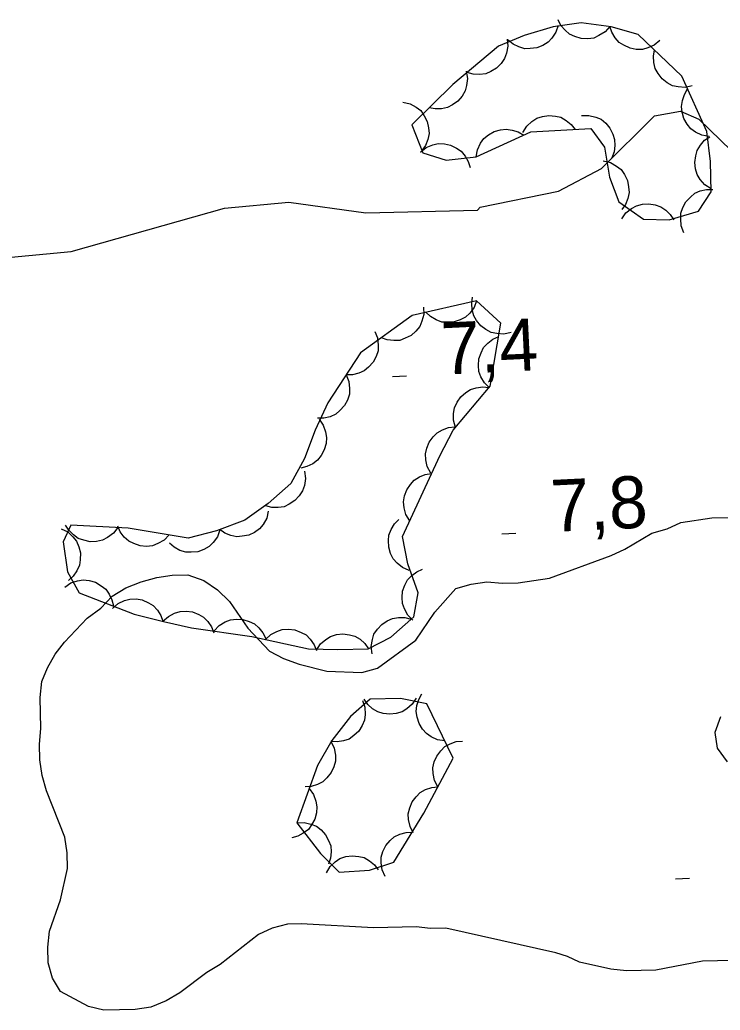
# Model space of a CAD drawing. Extents: x 336540 to 340074, y 5572036 to 5573747.
# Drawn here: x 337232.3 to 337272.7, y 5573183.8 to 5573240.9 of the extents above; entities that cross this region are included whole.
import ezdxf

# ---------------------------------------------------------------- set-up
doc = ezdxf.new("R2010")
doc.units = 0
for name, color, linetype in [('Niveau 2', 7, 'Continuous'), ('Niveau 3', 7, 'Continuous'), ('Niveau 44', 7, 'Continuous')]:
    doc.layers.add(name, color=color, linetype=linetype)

msp = doc.modelspace()

# ---------------------------------------------------------------- linework, layer by layer
at = {"layer": 'Niveau 2'}
for points in [[(337231.4, 5573227.17), (337235.27, 5573227.53), (337244.1, 5573230.04), (337247.82, 5573230.39), (337252.25, 5573229.76), (337258.68, 5573229.93), (337258.85, 5573230.1), (337263.35, 5573231.02), (337265.83, 5573232.33), (337268.89, 5573235.36), (337270.39, 5573235.63), (337271.44, 5573235.16), (337273.94, 5573232.75)], [(337252.03, 5573203.26), (337252.93, 5573203.51), (337255.14, 5573205.13), (337256.23, 5573206.73), (337257.44, 5573208.11), (337258.33, 5573208.36), (337259.23, 5573208.49), (337260.13, 5573208.4), (337261.03, 5573208.42), (337262.83, 5573208.69), (337266.4, 5573210.01), (337267.18, 5573210.36), (337268.73, 5573211.3), (337269.63, 5573211.54), (337270.41, 5573211.9), (337272.2, 5573212.17), (337273.89, 5573212.2)], [(337274.24, 5573186.66), (337271.65, 5573186.6), (337268.96, 5573186.09), (337267.28, 5573186.05), (337266.37, 5573186.14), (337264.56, 5573186.55), (337263.88, 5573186.87), (337263.2, 5573187.08), (337256.86, 5573188.51), (337255.96, 5573188.49), (337255.17, 5573188.59), (337252.7, 5573188.53), (337248.53, 5573188.77), (337247.74, 5573188.75), (337246.85, 5573188.51), (337246.07, 5573188.15), (337243.86, 5573186.41), (337243.08, 5573185.95), (337241.53, 5573184.78), (337240.75, 5573184.32), (337239.86, 5573183.96), (337238.96, 5573183.82), (337237.16, 5573183.78), (337236.26, 5573183.99), (337234.66, 5573184.85), (337234.19, 5573185.63), (337233.95, 5573186.52), (337233.93, 5573187.42), (337234.02, 5573188.33), (337234.65, 5573190.14), (337235.06, 5573191.95), (337235.04, 5573192.85), (337234.91, 5573193.75), (337233.84, 5573196.43), (337233.59, 5573197.32), (337233.46, 5573198.22), (337233.44, 5573199.12), (337233.53, 5573200.02), (337233.49, 5573201.82), (337233.58, 5573202.73), (337233.9, 5573203.52), (337234.34, 5573204.32), (337234.88, 5573205.01), (337236.2, 5573206.39), (337236.98, 5573206.97), (337237.64, 5573207.66), (337238.42, 5573208.13), (337239.31, 5573208.49), (337240.2, 5573208.73), (337241.1, 5573208.87), (337242, 5573208.89), (337242.91, 5573208.57), (337243.71, 5573208.02), (337244.4, 5573207.36), (337245.45, 5573205.81), (337246.71, 5573204.49), (337247.51, 5573204.06), (337248.42, 5573203.74), (337250, 5573203.33), (337252.03, 5573203.26)], [(337272.69, 5573200.69), (337272.37, 5573199.79), (337272.5, 5573198.89), (337273.08, 5573198.11)]]:
    msp.add_lwpolyline(points, dxfattribs=at)
at = {"layer": 'Niveau 3'}
for p, q in [((337253.79, 5573220.33), (337254.59, 5573220.37)), ((337260.1, 5573211.26), (337260.9, 5573211.3)), ((337270.11, 5573191.36), (337270.91, 5573191.4))]:
    msp.add_line(p, q, dxfattribs=at)
at = {"layer": 'Niveau 44'}
for points in [[(337258.62, 5573233), (337261.77, 5573234.43), (337265.23, 5573234.63), (337266, 5573233.55), (337266.3, 5573231.82), (337266.84, 5573230.41), (337268.25, 5573229.4), (337269.74, 5573229.37), (337271.42, 5573229.87), (337272.15, 5573230.97), (337272.11, 5573232.73), (337271.91, 5573234.45), (337270.47, 5573237.65), (337267.95, 5573240.06), (337266.4, 5573240.5), (337264.66, 5573240.73), (337263.05, 5573240.5), (337261.37, 5573240), (337259.9, 5573239.38), (337257.26, 5573237.17), (337254.9, 5573234.85), (337255.53, 5573233.23), (337256.88, 5573232.81), (337258.62, 5573233)], [(337266.31, 5573240.51), (337266.04, 5573240.2), (337265.69, 5573239.99), (337265.39, 5573239.85), (337265.04, 5573239.81), (337264.67, 5573239.82), (337264.3, 5573239.94), (337264, 5573240.07), (337263.74, 5573240.3), (337263.5, 5573240.58), (337263.34, 5573240.9)], [(337263.33, 5573240.58), (337263.21, 5573240.19), (337262.98, 5573239.85), (337262.76, 5573239.61), (337262.46, 5573239.42), (337262.11, 5573239.29), (337261.73, 5573239.24), (337261.41, 5573239.23), (337261.07, 5573239.34), (337260.74, 5573239.5), (337260.46, 5573239.73)], [(337269.2, 5573239.7), (337268.88, 5573239.44), (337268.51, 5573239.28), (337268.19, 5573239.19), (337267.84, 5573239.19), (337267.48, 5573239.26), (337267.13, 5573239.43), (337266.85, 5573239.6), (337266.62, 5573239.86), (337266.43, 5573240.18), (337266.32, 5573240.52)], [(337260.39, 5573239.79), (337260.44, 5573239.38), (337260.36, 5573238.98), (337260.25, 5573238.67), (337260.05, 5573238.38), (337259.79, 5573238.12), (337259.46, 5573237.92), (337259.16, 5573237.79), (337258.81, 5573237.75), (337258.44, 5573237.77), (337258.09, 5573237.87)], [(337271.06, 5573237.09), (337270.65, 5573237), (337270.25, 5573237.03), (337269.92, 5573237.1), (337269.62, 5573237.27), (337269.33, 5573237.5), (337269.1, 5573237.81), (337268.93, 5573238.09), (337268.85, 5573238.43), (337268.83, 5573238.8), (337268.89, 5573239.16)], [(337258.04, 5573237.93), (337258.11, 5573237.52), (337258.06, 5573237.12), (337257.98, 5573236.8), (337257.8, 5573236.49), (337257.56, 5573236.21), (337257.25, 5573235.99), (337256.96, 5573235.84), (337256.62, 5573235.77), (337256.25, 5573235.76), (337255.9, 5573235.83)], [(337272.04, 5573234.17), (337271.62, 5573234.24), (337271.26, 5573234.42), (337270.99, 5573234.61), (337270.77, 5573234.88), (337270.59, 5573235.21), (337270.49, 5573235.58), (337270.44, 5573235.9), (337270.5, 5573236.25), (337270.62, 5573236.6), (337270.8, 5573236.91)], [(337254.39, 5573236.15), (337254.8, 5573236.06), (337255.15, 5573235.86), (337255.42, 5573235.66), (337255.62, 5573235.37), (337255.79, 5573235.04), (337255.86, 5573234.67), (337255.9, 5573234.34), (337255.82, 5573234), (337255.69, 5573233.65), (337255.48, 5573233.36)], [(337261.31, 5573234.4), (337261.53, 5573234.76), (337261.83, 5573235.04), (337262.1, 5573235.22), (337262.43, 5573235.33), (337262.8, 5573235.39), (337263.18, 5573235.34), (337263.5, 5573235.28), (337263.8, 5573235.1), (337264.09, 5573234.86), (337264.31, 5573234.58)], [(337264.69, 5573235.38), (337265.11, 5573235.39), (337265.5, 5573235.28), (337265.81, 5573235.16), (337266.08, 5573234.93), (337266.32, 5573234.65), (337266.48, 5573234.3), (337266.59, 5573234), (337266.61, 5573233.65), (337266.56, 5573233.28), (337266.43, 5573232.94)], [(337258.62, 5573233), (337258.69, 5573233.41), (337258.87, 5573233.78), (337259.06, 5573234.05), (337259.33, 5573234.27), (337259.65, 5573234.45), (337260.02, 5573234.55), (337260.34, 5573234.6), (337260.69, 5573234.54), (337261.04, 5573234.43), (337261.35, 5573234.24)], [(337272.15, 5573231.15), (337271.79, 5573231.38), (337271.53, 5573231.69), (337271.35, 5573231.97), (337271.26, 5573232.31), (337271.22, 5573232.67), (337271.27, 5573233.05), (337271.35, 5573233.37), (337271.54, 5573233.67), (337271.78, 5573233.95), (337272.08, 5573234.15)], [(337255.4, 5573233.27), (337255.73, 5573233.53), (337256.11, 5573233.68), (337256.43, 5573233.76), (337256.78, 5573233.75), (337257.14, 5573233.67), (337257.48, 5573233.49), (337257.75, 5573233.32), (337257.98, 5573233.04), (337258.16, 5573232.72), (337258.27, 5573232.38)], [(337265.94, 5573232.76), (337266.35, 5573232.67), (337266.7, 5573232.46), (337266.96, 5573232.26), (337267.17, 5573231.98), (337267.33, 5573231.64), (337267.4, 5573231.27), (337267.43, 5573230.94), (337267.36, 5573230.6), (337267.22, 5573230.25), (337267.01, 5573229.96)], [(337270.59, 5573228.62), (337270.43, 5573229.01), (337270.4, 5573229.42), (337270.41, 5573229.75), (337270.52, 5573230.08), (337270.7, 5573230.4), (337270.96, 5573230.68), (337271.21, 5573230.9), (337271.53, 5573231.03), (337271.89, 5573231.12), (337272.25, 5573231.12)], [(337267, 5573229.43), (337267.24, 5573229.77), (337267.56, 5573230.02), (337267.85, 5573230.18), (337268.19, 5573230.27), (337268.56, 5573230.29), (337268.93, 5573230.22), (337269.25, 5573230.12), (337269.54, 5573229.92), (337269.8, 5573229.67), (337270, 5573229.36)], [(337258.64, 5573224.69), (337254.92, 5573223.85), (337251.95, 5573221.69), (337250.06, 5573218.81), (337249.33, 5573217.24), (337248.71, 5573215.59), (337247.93, 5573214.16), (337246.63, 5573213), (337245.28, 5573212.05), (337243.64, 5573211.43), (337242.02, 5573211), (337238.56, 5573211.59), (337235.25, 5573211.75), (337234.8, 5573210.79), (337235.05, 5573209.06), (337235.74, 5573207.86), (337238.91, 5573206.63), (337240.6, 5573206.2), (337242.21, 5573205.84), (337245.69, 5573205.33), (337248.94, 5573204.63), (337250.64, 5573204.58), (337252.39, 5573204.63), (337253.7, 5573205.3), (337255.01, 5573206.47), (337255.27, 5573207.86), (337254.68, 5573209.52), (337254.36, 5573211.1), (337256.51, 5573215.76), (337257.28, 5573217.23), (337259.41, 5573219.77), (337260.04, 5573223.4), (337258.64, 5573224.69)], [(337258.64, 5573224.69), (337258.49, 5573224.3), (337258.24, 5573223.98), (337258, 5573223.75), (337257.69, 5573223.59), (337257.34, 5573223.48), (337256.95, 5573223.46), (337256.63, 5573223.47), (337256.3, 5573223.6), (337255.98, 5573223.78), (337255.71, 5573224.03)], [(337260.62, 5573222.87), (337260.21, 5573222.77), (337259.81, 5573222.8), (337259.48, 5573222.86), (337259.17, 5573223.03), (337258.88, 5573223.25), (337258.64, 5573223.56), (337258.47, 5573223.83), (337258.39, 5573224.17), (337258.36, 5573224.54), (337258.41, 5573224.9)], [(337255.58, 5573224.33), (337255.59, 5573223.91), (337255.49, 5573223.52), (337255.36, 5573223.21), (337255.14, 5573222.94), (337254.86, 5573222.7), (337254.52, 5573222.53), (337254.21, 5573222.41), (337253.86, 5573222.4), (337253.49, 5573222.44), (337253.15, 5573222.56)], [(337252.77, 5573222.93), (337252.93, 5573222.55), (337252.97, 5573222.14), (337252.96, 5573221.81), (337252.84, 5573221.48), (337252.67, 5573221.15), (337252.41, 5573220.87), (337252.16, 5573220.66), (337251.84, 5573220.52), (337251.48, 5573220.43), (337251.12, 5573220.42)], [(337259.39, 5573219.67), (337259.09, 5573219.96), (337258.89, 5573220.31), (337258.77, 5573220.62), (337258.74, 5573220.97), (337258.77, 5573221.34), (337258.9, 5573221.7), (337259.04, 5573222), (337259.28, 5573222.25), (337259.58, 5573222.48), (337259.91, 5573222.63)], [(337251.12, 5573220.42), (337251.28, 5573220.04), (337251.32, 5573219.63), (337251.31, 5573219.3), (337251.2, 5573218.97), (337251.02, 5573218.65), (337250.76, 5573218.36), (337250.52, 5573218.15), (337250.19, 5573218.01), (337249.83, 5573217.92), (337249.47, 5573217.92)], [(337257.42, 5573217.39), (337257.3, 5573217.8), (337257.31, 5573218.2), (337257.36, 5573218.53), (337257.51, 5573218.85), (337257.72, 5573219.15), (337258.01, 5573219.4), (337258.28, 5573219.58), (337258.62, 5573219.68), (337258.99, 5573219.73), (337259.34, 5573219.69)], [(337249.56, 5573217.86), (337249.8, 5573217.52), (337249.93, 5573217.13), (337249.99, 5573216.81), (337249.96, 5573216.46), (337249.86, 5573216.1), (337249.67, 5573215.77), (337249.47, 5573215.51), (337249.19, 5573215.3), (337248.86, 5573215.14), (337248.51, 5573215.05)], [(337255.99, 5573214.76), (337255.79, 5573215.13), (337255.71, 5573215.53), (337255.69, 5573215.86), (337255.77, 5573216.2), (337255.91, 5573216.54), (337256.14, 5573216.85), (337256.36, 5573217.08), (337256.67, 5573217.25), (337257.02, 5573217.38), (337257.38, 5573217.42)], [(337248.72, 5573214.86), (337248.77, 5573214.45), (337248.71, 5573214.05), (337248.61, 5573213.73), (337248.42, 5573213.44), (337248.16, 5573213.17), (337247.84, 5573212.96), (337247.55, 5573212.82), (337247.2, 5573212.77), (337246.83, 5573212.78), (337246.48, 5573212.86)], [(337254.78, 5573212.01), (337254.56, 5573212.37), (337254.46, 5573212.76), (337254.43, 5573213.09), (337254.49, 5573213.44), (337254.61, 5573213.79), (337254.83, 5573214.1), (337255.04, 5573214.35), (337255.34, 5573214.54), (337255.68, 5573214.68), (337256.04, 5573214.74)], [(337246.63, 5573212.56), (337246.54, 5573212.16), (337246.33, 5573211.8), (337246.13, 5573211.54), (337245.84, 5573211.34), (337245.51, 5573211.18), (337245.13, 5573211.11), (337244.81, 5573211.08), (337244.47, 5573211.15), (337244.12, 5573211.29), (337243.83, 5573211.5)], [(337234.69, 5573211.54), (337235.07, 5573211.36), (337235.37, 5573211.08), (337235.58, 5573210.83), (337235.71, 5573210.51), (337235.8, 5573210.15), (337235.79, 5573209.76), (337235.75, 5573209.44), (337235.6, 5573209.12), (337235.39, 5573208.82), (337235.12, 5573208.57)], [(337237.95, 5573211.62), (337237.7, 5573211.29), (337237.37, 5573211.04), (337237.08, 5573210.89), (337236.73, 5573210.81), (337236.37, 5573210.8), (337235.99, 5573210.88), (337235.68, 5573210.98), (337235.4, 5573211.19), (337235.14, 5573211.46), (337234.95, 5573211.76)], [(337240.91, 5573211.19), (337240.62, 5573210.89), (337240.27, 5573210.69), (337239.96, 5573210.57), (337239.61, 5573210.53), (337239.24, 5573210.56), (337238.88, 5573210.69), (337238.59, 5573210.83), (337238.33, 5573211.07), (337238.1, 5573211.37), (337237.95, 5573211.69)], [(337254.76, 5573209.14), (337254.37, 5573209.31), (337254.06, 5573209.56), (337253.83, 5573209.81), (337253.68, 5573210.12), (337253.57, 5573210.48), (337253.56, 5573210.86), (337253.58, 5573211.18), (337253.72, 5573211.51), (337253.91, 5573211.83), (337254.16, 5573212.08)], [(337243.83, 5573211.48), (337243.7, 5573211.09), (337243.46, 5573210.76), (337243.23, 5573210.52), (337242.92, 5573210.35), (337242.57, 5573210.22), (337242.19, 5573210.19), (337241.87, 5573210.19), (337241.53, 5573210.3), (337241.21, 5573210.48), (337240.93, 5573210.71)], [(337254.97, 5573206.27), (337254.67, 5573206.56), (337254.48, 5573206.92), (337254.36, 5573207.23), (337254.34, 5573207.58), (337254.37, 5573207.94), (337254.51, 5573208.3), (337254.65, 5573208.6), (337254.9, 5573208.85), (337255.19, 5573209.07), (337255.52, 5573209.22)], [(337234.91, 5573208.18), (337235.25, 5573208.42), (337235.64, 5573208.55), (337235.96, 5573208.6), (337236.31, 5573208.56), (337236.67, 5573208.46), (337237, 5573208.26), (337237.26, 5573208.07), (337237.46, 5573207.78), (337237.62, 5573207.45), (337237.7, 5573207.1)], [(337237.66, 5573206.95), (337237.97, 5573207.23), (337238.34, 5573207.4), (337238.65, 5573207.49), (337239.01, 5573207.5), (337239.37, 5573207.44), (337239.72, 5573207.28), (337240, 5573207.12), (337240.24, 5573206.86), (337240.44, 5573206.55), (337240.56, 5573206.21)], [(337240.56, 5573206.21), (337240.87, 5573206.49), (337241.23, 5573206.68), (337241.55, 5573206.78), (337241.9, 5573206.8), (337242.26, 5573206.75), (337242.62, 5573206.6), (337242.9, 5573206.45), (337243.15, 5573206.19), (337243.36, 5573205.89), (337243.49, 5573205.55)], [(337252.62, 5573204.33), (337252.56, 5573204.75), (337252.63, 5573205.15), (337252.72, 5573205.47), (337252.92, 5573205.76), (337253.17, 5573206.03), (337253.49, 5573206.23), (337253.79, 5573206.38), (337254.14, 5573206.43), (337254.51, 5573206.42), (337254.86, 5573206.33)], [(337243.51, 5573205.65), (337243.79, 5573205.96), (337244.14, 5573206.17), (337244.45, 5573206.29), (337244.79, 5573206.33), (337245.16, 5573206.31), (337245.53, 5573206.19), (337245.83, 5573206.06), (337246.09, 5573205.83), (337246.32, 5573205.54), (337246.48, 5573205.21)], [(337246.47, 5573205.16), (337246.77, 5573205.45), (337247.13, 5573205.63), (337247.44, 5573205.74), (337247.8, 5573205.76), (337248.16, 5573205.71), (337248.52, 5573205.57), (337248.81, 5573205.42), (337249.05, 5573205.17), (337249.27, 5573204.86), (337249.4, 5573204.53)], [(337249.41, 5573204.54), (337249.64, 5573204.9), (337249.94, 5573205.16), (337250.22, 5573205.34), (337250.56, 5573205.44), (337250.93, 5573205.48), (337251.31, 5573205.43), (337251.62, 5573205.35), (337251.92, 5573205.17), (337252.2, 5573204.92), (337252.41, 5573204.63)], [(337256.8, 5573199.32), (337256.38, 5573199.38), (337256.02, 5573199.55), (337255.74, 5573199.73), (337255.51, 5573199.99), (337255.32, 5573200.31), (337255.21, 5573200.68), (337255.15, 5573201), (337255.19, 5573201.35), (337255.3, 5573201.7), (337255.48, 5573202.02)], [(337248.28, 5573194.58), (337249.64, 5573192.81), (337250.72, 5573191.75), (337252.46, 5573191.85), (337253.87, 5573192.32), (337255.6, 5573195.15), (337257.29, 5573198.32), (337255.76, 5573201.44), (337254.26, 5573201.76), (337252.51, 5573201.72), (337251.36, 5573200.72), (337250.29, 5573199.33), (337249.46, 5573197.89), (337248.28, 5573194.58)], [(337252.07, 5573201.64), (337252.2, 5573201.25), (337252.21, 5573200.84), (337252.18, 5573200.51), (337252.04, 5573200.19), (337251.84, 5573199.88), (337251.56, 5573199.62), (337251.3, 5573199.42), (337250.97, 5573199.31), (337250.6, 5573199.25), (337250.24, 5573199.27)], [(337255.15, 5573201.78), (337254.93, 5573201.43), (337254.62, 5573201.17), (337254.34, 5573200.99), (337254, 5573200.89), (337253.63, 5573200.85), (337253.25, 5573200.9), (337252.94, 5573200.99), (337252.64, 5573201.17), (337252.36, 5573201.42), (337252.15, 5573201.71)], [(337250.25, 5573199.26), (337250.43, 5573198.89), (337250.5, 5573198.48), (337250.51, 5573198.15), (337250.41, 5573197.81), (337250.26, 5573197.48), (337250.01, 5573197.18), (337249.78, 5573196.96), (337249.47, 5573196.8), (337249.11, 5573196.69), (337248.75, 5573196.66)], [(337256.4, 5573196.66), (337256.21, 5573197.03), (337256.13, 5573197.43), (337256.11, 5573197.76), (337256.19, 5573198.1), (337256.34, 5573198.44), (337256.57, 5573198.74), (337256.8, 5573198.98), (337257.11, 5573199.15), (337257.46, 5573199.27), (337257.82, 5573199.3)], [(337248.98, 5573196.56), (337249.23, 5573196.22), (337249.37, 5573195.84), (337249.43, 5573195.51), (337249.4, 5573195.16), (337249.31, 5573194.8), (337249.12, 5573194.47), (337248.94, 5573194.2), (337248.65, 5573193.99), (337248.33, 5573193.82), (337247.98, 5573193.73)], [(337254.99, 5573194.01), (337254.8, 5573194.38), (337254.72, 5573194.78), (337254.7, 5573195.11), (337254.78, 5573195.45), (337254.93, 5573195.79), (337255.16, 5573196.09), (337255.39, 5573196.33), (337255.7, 5573196.5), (337256.05, 5573196.62), (337256.4, 5573196.66)], [(337248.28, 5573194.58), (337248.7, 5573194.61), (337249.09, 5573194.51), (337249.4, 5573194.39), (337249.68, 5573194.18), (337249.93, 5573193.9), (337250.11, 5573193.57), (337250.23, 5573193.26), (337250.26, 5573192.91), (337250.22, 5573192.54), (337250.11, 5573192.2)], [(337253.36, 5573191.49), (337253.19, 5573191.87), (337253.13, 5573192.27), (337253.14, 5573192.6), (337253.24, 5573192.94), (337253.4, 5573193.27), (337253.65, 5573193.56), (337253.89, 5573193.78), (337254.21, 5573193.93), (337254.57, 5573194.03), (337254.93, 5573194.05)], [(337249.98, 5573191.71), (337250.19, 5573192.07), (337250.49, 5573192.34), (337250.76, 5573192.53), (337251.1, 5573192.64), (337251.46, 5573192.69), (337251.84, 5573192.65), (337252.16, 5573192.58), (337252.47, 5573192.4), (337252.75, 5573192.17), (337252.97, 5573191.88)]]:
    msp.add_lwpolyline(points, dxfattribs=at)

# ---------------------------------------------------------------- texts
at = {"layer": 'Niveau 3'}
for s, p in [('7,4    ', (337256.67, 5573220.43)), ('7,8    ', (337262.98, 5573211.36))]:
    msp.add_text(s, height=3, rotation=2.7712, dxfattribs=at).set_placement(p)

doc.saveas('drawing.dxf')
